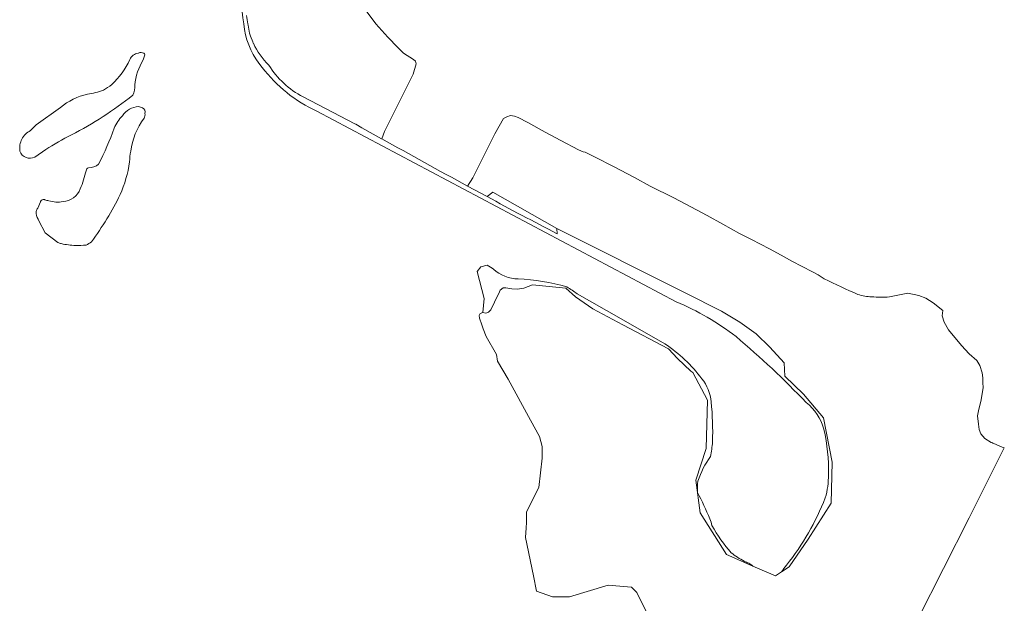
# Model space of a CAD drawing. Extents: x 184422 to 188298, y 343471 to 350189.
# Tile 325 of 513: x 187453 to 187923, y 347747 to 348026. Entities that reach past the tile are written whole.
import ezdxf

# ---------------------------------------------------------------- set-up
doc = ezdxf.new("R2010")
doc.units = 0
for name, color, linetype, lineweight in [('B-WA-GR-GRAS-GV', 252, 'Continuous', 13), ('B-WA-OG-WATER_MEER-GV', 252, 'Continuous', 18), ('B-WA-OG-WATER_SLOOT-GV', 252, 'Continuous', 18)]:
    doc.layers.add(name, color=color, linetype=linetype, lineweight=lineweight)

msp = doc.modelspace()

# ---------------------------------------------------------------- linework, layer by layer
at = {"layer": 'B-WA-GR-GRAS-GV', "flags": 128}
for points in [[(187641.004, 347999.583), (187640.877, 347999.645), (187642.359, 348004.557), (187642.099, 348005.751), (187641.042, 348006.631), (187636.278, 348009.606), (187633.605, 348012.294), (187628.807, 348017.264), (187623.162, 348023.675), (187617.018, 348031.751)], [(187641.004, 347999.583), (187640.877, 347999.645), (187642.359, 348004.557), (187642.099, 348005.751), (187641.042, 348006.631), (187636.278, 348009.606), (187633.605, 348012.294), (187628.807, 348017.264), (187623.162, 348023.675), (187617.018, 348031.751)], [(187641.004, 347999.583), (187640.877, 347999.645), (187642.359, 348004.557), (187642.099, 348005.751), (187641.042, 348006.631), (187636.278, 348009.606), (187633.605, 348012.294), (187628.807, 348017.264), (187623.162, 348023.675), (187617.018, 348031.751)], [(187561.996, 348023.6), (187562.074, 348023.019), (187562.731, 348019.198), (187563.287, 348017.705), (187564.263, 348015.086), (187564.516, 348014.406), (187564.599, 348014.316)], [(187561.996, 348023.6), (187562.074, 348023.019), (187562.731, 348019.198), (187563.287, 348017.705), (187564.263, 348015.086), (187564.516, 348014.406), (187564.599, 348014.316)], [(187561.996, 348023.6), (187562.074, 348023.019), (187562.731, 348019.198), (187563.287, 348017.705), (187564.263, 348015.086), (187564.516, 348014.406), (187564.599, 348014.316)], [(187588.306, 347988.741), (187613.014, 347975.833), (187613.543, 347975.692), (187616.425, 347974.051), (187625.853, 347968.683), (187625.89, 347968.784), (187627.165, 347972.255), (187641.004, 347999.583)], [(187588.306, 347988.741), (187613.014, 347975.833), (187613.543, 347975.692), (187616.425, 347974.051), (187625.853, 347968.683), (187625.89, 347968.784), (187627.165, 347972.255), (187641.004, 347999.583)], [(187588.306, 347988.741), (187613.014, 347975.833), (187613.543, 347975.692), (187616.425, 347974.051), (187625.853, 347968.683), (187625.89, 347968.784), (187627.165, 347972.255), (187641.004, 347999.583)], [(187837.365, 347901.95), (187834.45, 347903.749), (187831.793, 347905.277), (187826.845, 347907.699), (187821.909, 347910.272), (187816.764, 347913.249), (187811.121, 347916.254), (187802.504, 347920.594), (187796.925, 347923.601), (187788.813, 347927.918), (187781.476, 347932.089), (187771.18, 347937.574), (187765.405, 347940.506), (187754.14, 347946.194), (187746.649, 347950.246), (187736.72, 347955.49), (187727.965, 347959.993), (187723.105, 347962.426), (187722.214, 347962.566), (187719.919, 347963.524), (187711.446, 347967.966), (187703.98, 347971.937), (187695.671, 347976.517), (187691.173, 347978.9), (187689.42, 347979.569), (187687.454, 347979.924), (187685.74, 347979.156), (187684.027, 347978.388), (187680.02, 347971.111), (187669.386, 347950.08), (187666.908, 347946.156), (187676.214, 347941.129), (187679.075, 347943.227), (187709.559, 347925.976), (187770.943, 347895.137), (187788.251, 347886.375), (187797.019, 347881.255), (187804.762, 347875.565), (187811.398, 347869.259), (187818.227, 347861.845), (187818.472, 347855.458), (187827.477, 347846.813), (187836.93, 347835.47), (187841.183, 347814.438), (187840.711, 347794.825), (187829.604, 347777.574), (187820.624, 347764.341), (187816.968, 347761.99), (187814.008, 347760.087), (187803.286, 347764.744), (187790.613, 347770.249), (187778.089, 347790.098), (187775.962, 347805.695), (187780.924, 347820.819), (187781.633, 347843.977), (187774.519, 347857.128), (187773.524, 347857.805), (187767.236, 347863.874), (187763.002, 347868.451), (187741.102, 347879.871), (187726.805, 347887.633), (187718.539, 347893.366), (187713.812, 347897.383), (187697.911, 347899.075), (187693.844, 347897.472), (187690.751, 347896.923), (187688.07, 347897.06), (187685.252, 347897.609), (187683.877, 347897.609), (187682.571, 347896.51), (187682.105, 347895.62), (187679.742, 347890.682), (187678.065, 347887.149), (187676.948, 347885.99), (187675.616, 347885.56), (187674.234, 347885.845), (187672.951, 347885.375), (187672.521, 347884.344), (187672.564, 347883.099), (187673.706, 347879.917), (187674.412, 347877.946), (187675.86, 347874.407), (187680.728, 347865.704), (187681.234, 347862.546), (187686.317, 347853.982), (187697.053, 347834.492), (187701.3, 347826.606), (187702.532, 347821.821), (187702.6, 347816.352), (187700.965, 347802.298), (187695.079, 347790.644), (187695.141, 347785.634), (187694.975, 347783.078), (187694.674, 347778.451), (187698.502, 347760.13), (187699.843, 347752.754), (187707.554, 347750.072), (187715.6, 347750.072), (187734.103, 347755.666), (187745.287, 347754.693), (187747.725, 347752.165), (187752.693, 347742.125)], [(187837.365, 347901.95), (187834.45, 347903.749), (187831.793, 347905.277), (187826.845, 347907.699), (187821.909, 347910.272), (187816.764, 347913.249), (187811.121, 347916.254), (187802.504, 347920.594), (187796.925, 347923.601), (187788.813, 347927.918), (187781.476, 347932.089), (187771.18, 347937.574), (187765.405, 347940.506), (187754.14, 347946.194), (187746.649, 347950.246), (187736.72, 347955.49), (187727.965, 347959.993), (187723.105, 347962.426), (187722.214, 347962.566), (187719.919, 347963.524), (187711.446, 347967.966), (187703.98, 347971.937), (187695.671, 347976.517), (187691.173, 347978.9), (187689.42, 347979.569), (187687.454, 347979.924), (187685.74, 347979.156), (187684.027, 347978.388), (187680.02, 347971.111), (187669.386, 347950.08), (187666.908, 347946.156), (187676.214, 347941.129), (187679.075, 347943.227), (187709.559, 347925.976), (187770.943, 347895.137), (187788.251, 347886.375), (187797.019, 347881.255), (187804.762, 347875.565), (187811.398, 347869.259), (187818.227, 347861.845), (187818.472, 347855.458), (187827.477, 347846.813), (187836.93, 347835.47), (187841.183, 347814.438), (187840.711, 347794.825), (187829.604, 347777.574), (187820.624, 347764.341), (187816.968, 347761.99), (187814.008, 347760.087), (187803.286, 347764.744), (187790.613, 347770.249), (187778.089, 347790.098), (187775.962, 347805.695), (187780.924, 347820.819), (187781.633, 347843.977), (187774.519, 347857.128), (187773.524, 347857.805), (187767.236, 347863.874), (187763.002, 347868.451), (187741.102, 347879.871), (187726.805, 347887.633), (187718.539, 347893.366), (187713.812, 347897.383), (187697.911, 347899.075), (187693.844, 347897.472), (187690.751, 347896.923), (187688.07, 347897.06), (187685.252, 347897.609), (187683.877, 347897.609), (187682.571, 347896.51), (187682.105, 347895.62), (187679.742, 347890.682), (187678.065, 347887.149), (187676.948, 347885.99), (187675.616, 347885.56), (187674.234, 347885.845), (187672.951, 347885.375), (187672.521, 347884.344), (187672.564, 347883.099), (187673.706, 347879.917), (187674.412, 347877.946), (187675.86, 347874.407), (187680.728, 347865.704), (187681.234, 347862.546), (187686.317, 347853.982), (187697.053, 347834.492), (187701.3, 347826.606), (187702.532, 347821.821), (187702.6, 347816.352), (187700.965, 347802.298), (187695.079, 347790.644), (187695.141, 347785.634), (187694.975, 347783.078), (187694.674, 347778.451), (187698.502, 347760.13), (187699.843, 347752.754), (187707.554, 347750.072), (187715.6, 347750.072), (187734.103, 347755.666), (187745.287, 347754.693), (187747.725, 347752.165), (187752.693, 347742.125)], [(187837.365, 347901.95), (187834.45, 347903.749), (187831.793, 347905.277), (187826.845, 347907.699), (187821.909, 347910.272), (187816.764, 347913.249), (187811.121, 347916.254), (187802.504, 347920.594), (187796.925, 347923.601), (187788.813, 347927.918), (187781.476, 347932.089), (187771.18, 347937.574), (187765.405, 347940.506), (187754.14, 347946.194), (187746.649, 347950.246), (187736.72, 347955.49), (187727.965, 347959.993), (187723.105, 347962.426), (187722.214, 347962.566), (187719.919, 347963.524), (187711.446, 347967.966), (187703.98, 347971.937), (187695.671, 347976.517), (187691.173, 347978.9), (187689.42, 347979.569), (187687.454, 347979.924), (187685.74, 347979.156), (187684.027, 347978.388), (187680.02, 347971.111), (187669.386, 347950.08), (187666.908, 347946.156), (187676.214, 347941.129), (187679.075, 347943.227), (187709.559, 347925.976), (187770.943, 347895.137), (187788.251, 347886.375), (187797.019, 347881.255), (187804.762, 347875.565), (187811.398, 347869.259), (187818.227, 347861.845), (187818.472, 347855.458), (187827.477, 347846.813), (187836.93, 347835.47), (187841.183, 347814.438), (187840.711, 347794.825), (187829.604, 347777.574), (187820.624, 347764.341), (187816.968, 347761.99), (187814.008, 347760.087), (187803.286, 347764.744), (187790.613, 347770.249), (187778.089, 347790.098), (187775.962, 347805.695), (187780.924, 347820.819), (187781.633, 347843.977), (187774.519, 347857.128), (187773.524, 347857.805), (187767.236, 347863.874), (187763.002, 347868.451), (187741.102, 347879.871), (187726.805, 347887.633), (187718.539, 347893.366), (187713.812, 347897.383), (187697.911, 347899.075), (187693.844, 347897.472), (187690.751, 347896.923), (187688.07, 347897.06), (187685.252, 347897.609), (187683.877, 347897.609), (187682.571, 347896.51), (187682.105, 347895.62), (187679.742, 347890.682), (187678.065, 347887.149), (187676.948, 347885.99), (187675.616, 347885.56), (187674.234, 347885.845), (187672.951, 347885.375), (187672.521, 347884.344), (187672.564, 347883.099), (187673.706, 347879.917), (187674.412, 347877.946), (187675.86, 347874.407), (187680.728, 347865.704), (187681.234, 347862.546), (187686.317, 347853.982), (187697.053, 347834.492), (187701.3, 347826.606), (187702.532, 347821.821), (187702.6, 347816.352), (187700.965, 347802.298), (187695.079, 347790.644), (187695.141, 347785.634), (187694.975, 347783.078), (187694.674, 347778.451), (187698.502, 347760.13), (187699.843, 347752.754), (187707.554, 347750.072), (187715.6, 347750.072), (187734.103, 347755.666), (187745.287, 347754.693), (187747.725, 347752.165), (187752.693, 347742.125)], [(187869.798, 347715.236), (187906.622, 347787.832), (187923.361, 347821.14), (187922.347, 347821.558), (187918.369, 347823.227), (187917.922, 347823.356), (187917.692, 347823.556), (187917.123, 347823.743), (187914.014, 347825.739), (187912.195, 347827.86), (187911.379, 347829.91), (187910.989, 347832.566), (187910.614, 347836.411), (187911.179, 347839.72), (187912.086, 347843.337), (187913.197, 347849.779), (187913.16, 347852.474), (187913.162, 347854.657), (187912.721, 347857.027), (187911.696, 347860.47), (187910.257, 347862.909), (187906.569, 347866.026), (187902.856, 347870.017), (187896.697, 347877.509), (187894.6, 347881.255), (187893.662, 347884.199), (187893.964, 347886.707), (187889.432, 347890.398), (187885.841, 347892.728), (187882.59, 347893.919), (187877.308, 347895.058), (187868.455, 347893.226)], [(187869.798, 347715.236), (187906.622, 347787.832), (187923.361, 347821.14), (187922.347, 347821.558), (187918.369, 347823.227), (187917.922, 347823.356), (187917.692, 347823.556), (187917.123, 347823.743), (187914.014, 347825.739), (187912.195, 347827.86), (187911.379, 347829.91), (187910.989, 347832.566), (187910.614, 347836.411), (187911.179, 347839.72), (187912.086, 347843.337), (187913.197, 347849.779), (187913.16, 347852.474), (187913.162, 347854.657), (187912.721, 347857.027), (187911.696, 347860.47), (187910.257, 347862.909), (187906.569, 347866.026), (187902.856, 347870.017), (187896.697, 347877.509), (187894.6, 347881.255), (187893.662, 347884.199), (187893.964, 347886.707), (187889.432, 347890.398), (187885.841, 347892.728), (187882.59, 347893.919), (187877.308, 347895.058), (187868.455, 347893.226)], [(187869.798, 347715.236), (187906.622, 347787.832), (187923.361, 347821.14), (187922.347, 347821.558), (187918.369, 347823.227), (187917.922, 347823.356), (187917.692, 347823.556), (187917.123, 347823.743), (187914.014, 347825.739), (187912.195, 347827.86), (187911.379, 347829.91), (187910.989, 347832.566), (187910.614, 347836.411), (187911.179, 347839.72), (187912.086, 347843.337), (187913.197, 347849.779), (187913.16, 347852.474), (187913.162, 347854.657), (187912.721, 347857.027), (187911.696, 347860.47), (187910.257, 347862.909), (187906.569, 347866.026), (187902.856, 347870.017), (187896.697, 347877.509), (187894.6, 347881.255), (187893.662, 347884.199), (187893.964, 347886.707), (187889.432, 347890.398), (187885.841, 347892.728), (187882.59, 347893.919), (187877.308, 347895.058), (187868.455, 347893.226)]]:
    msp.add_lwpolyline(points, dxfattribs=at)
at = {"layer": 'B-WA-GR-GRAS-GV'}
for points in [[(187561.351, 348027.579, 0.0052617), (187561.996, 348023.6)], [(187561.351, 348027.579, 0.0052617), (187561.996, 348023.6)], [(187561.351, 348027.579, 0.0052617), (187561.996, 348023.6)], [(187564.599, 348014.316, 0.097793), (187572.007, 348003.93)], [(187564.599, 348014.316, 0.097793), (187572.007, 348003.93)], [(187564.599, 348014.316, 0.097793), (187572.007, 348003.93)], [(187572.007, 348003.93, 0.1345327), (187588.306, 347988.741)], [(187572.007, 348003.93, 0.1345327), (187588.306, 347988.741)], [(187572.007, 348003.93, 0.1345327), (187588.306, 347988.741)], [(187853.433, 347894.406, -0.0106864), (187837.365, 347901.95)], [(187853.433, 347894.406, -0.0106864), (187837.365, 347901.95)], [(187853.433, 347894.406, -0.0106864), (187837.365, 347901.95)], [(187860, 347893.323, -0.0674571), (187853.433, 347894.406)], [(187860, 347893.323, -0.0674571), (187853.433, 347894.406)], [(187860, 347893.323, -0.0674571), (187853.433, 347894.406)], [(187868.455, 347893.226, -0.0273216), (187860, 347893.323)], [(187868.455, 347893.226, -0.0273216), (187860, 347893.323)], [(187868.455, 347893.226, -0.0273216), (187860, 347893.323)]]:
    msp.add_lwpolyline(points, format="xyb", dxfattribs=at)
at = {"layer": 'B-WA-OG-WATER_MEER-GV'}
for points in [[(187560.388, 348020.879, -0.0302185), (187556.593, 348066.131)], [(187560.388, 348020.879, -0.0302185), (187556.593, 348066.131)], [(187560.388, 348020.879, -0.0302185), (187556.593, 348066.131)], [(187568.784, 348002.827, -0.1365855), (187560.388, 348020.879)], [(187568.784, 348002.827, -0.1365855), (187560.388, 348020.879)], [(187568.784, 348002.827, -0.1365855), (187560.388, 348020.879)], [(187496.947, 347994.609, 0.0932467), (187505.605, 348006.561)], [(187496.947, 347994.609, 0.0932467), (187505.605, 348006.561)], [(187496.947, 347994.609, 0.0932467), (187505.605, 348006.561)], [(187505.605, 348006.561, -0.259397), (187509.595, 348009.671)], [(187505.605, 348006.561, -0.259397), (187509.595, 348009.671)], [(187505.605, 348006.561, -0.259397), (187509.595, 348009.671)], [(187511.942, 348006.41, 0.1174477), (187508.018, 347994.421)], [(187511.942, 348006.41, 0.1174477), (187508.018, 347994.421)], [(187511.942, 348006.41, 0.1174477), (187508.018, 347994.421)], [(187509.695, 348009.689, -0.2057796), (187512.289, 348009.553)], [(187509.695, 348009.689, -0.2057796), (187512.289, 348009.553)], [(187509.695, 348009.689, -0.2057796), (187512.289, 348009.553)], [(187512.289, 348009.553, -0.2851994), (187512.704, 348008.839)], [(187512.289, 348009.553, -0.2851994), (187512.704, 348008.839)], [(187512.289, 348009.553, -0.2851994), (187512.704, 348008.839)], [(187594.909, 347981.917, -0.1221292), (187568.784, 348002.827)], [(187594.909, 347981.917, -0.1221292), (187568.784, 348002.827)], [(187594.909, 347981.917, -0.1221292), (187568.784, 348002.827)], [(187492.919, 347991.947, 0.0160894), (187496.947, 347994.609)], [(187492.919, 347991.947, 0.0160894), (187496.947, 347994.609)], [(187492.919, 347991.947, 0.0160894), (187496.947, 347994.609)], [(187508.018, 347994.421, -0.1436106), (187506.956, 347989.526)], [(187508.018, 347994.421, -0.1436106), (187506.956, 347989.526)], [(187508.018, 347994.421, -0.1436106), (187506.956, 347989.526)], [(187472.399, 347983.709, -0.1126362), (187485.378, 347990.076)], [(187472.399, 347983.709, -0.1126362), (187485.378, 347990.076)], [(187472.399, 347983.709, -0.1126362), (187485.378, 347990.076)], [(187506.956, 347989.526, -0.0496858), (187477.637, 347970.619)], [(187506.956, 347989.526, -0.0496858), (187477.637, 347970.619)], [(187506.956, 347989.526, -0.0496858), (187477.637, 347970.619)], [(187485.378, 347990.076, 0.0582795), (187492.919, 347991.947)], [(187485.378, 347990.076, 0.0582795), (187492.919, 347991.947)], [(187485.378, 347990.076, 0.0582795), (187492.919, 347991.947)], [(187502.05, 347979.746, -0.2342965), (187509.665, 347984.095)], [(187502.05, 347979.746, -0.2342965), (187509.665, 347984.095)], [(187502.05, 347979.746, -0.2342965), (187509.665, 347984.095)], [(187511.661, 347983.52, -0.3302692), (187512.782, 347980.847)], [(187511.661, 347983.52, -0.3302692), (187512.782, 347980.847)], [(187511.661, 347983.52, -0.3302692), (187512.782, 347980.847)], [(187498.068, 347973.758, -0.0900194), (187502.05, 347979.746)], [(187498.068, 347973.758, -0.0900194), (187502.05, 347979.746)], [(187498.068, 347973.758, -0.0900194), (187502.05, 347979.746)], [(187512.365, 347978.542, 0.1313059), (187505.992, 347962.754)], [(187512.365, 347978.542, 0.1313059), (187505.992, 347962.754)], [(187512.365, 347978.542, 0.1313059), (187505.992, 347962.754)], [(187512.782, 347980.847, -0.1905757), (187512.365, 347978.542)], [(187512.782, 347980.847, -0.1905757), (187512.365, 347978.542)], [(187512.782, 347980.847, -0.1905757), (187512.365, 347978.542)], [(187490.656, 347956.64, 0.0337467), (187498.068, 347973.758)], [(187490.656, 347956.64, 0.0337467), (187498.068, 347973.758)], [(187490.656, 347956.64, 0.0337467), (187498.068, 347973.758)], [(187453.062, 347962.898, -0.1595651), (187453.985, 347968.608)], [(187453.062, 347962.898, -0.1595651), (187453.985, 347968.608)], [(187453.062, 347962.898, -0.1595651), (187453.985, 347968.608)], [(187453.985, 347968.608, -0.1581279), (187458.055, 347972.639)], [(187453.985, 347968.608, -0.1581279), (187458.055, 347972.639)], [(187453.985, 347968.608, -0.1581279), (187458.055, 347972.639)], [(187477.637, 347970.619, 0.0215858), (187465.364, 347963.594)], [(187477.637, 347970.619, 0.0215858), (187465.364, 347963.594)], [(187477.637, 347970.619, 0.0215858), (187465.364, 347963.594)], [(187456.035, 347959.74, -0.230144), (187453.062, 347962.898)], [(187456.035, 347959.74, -0.230144), (187453.062, 347962.898)], [(187456.035, 347959.74, -0.230144), (187453.062, 347962.898)], [(187460.107, 347959.985, -0.2148726), (187456.035, 347959.74)], [(187460.107, 347959.985, -0.2148726), (187456.035, 347959.74)], [(187460.107, 347959.985, -0.2148726), (187456.035, 347959.74)], [(187505.992, 347962.754, 0.0274297), (187505.419, 347957.673)], [(187505.992, 347962.754, 0.0274297), (187505.419, 347957.673)], [(187505.992, 347962.754, 0.0274297), (187505.419, 347957.673)], [(187484.636, 347953.522, -0.2283123), (187485.818, 347954.866)], [(187484.636, 347953.522, -0.2283123), (187485.818, 347954.866)], [(187484.636, 347953.522, -0.2283123), (187485.818, 347954.866)], [(187485.818, 347954.866, 0.1728596), (187490.656, 347956.64)], [(187485.818, 347954.866, 0.1728596), (187490.656, 347956.64)], [(187485.818, 347954.866, 0.1728596), (187490.656, 347956.64)], [(187505.419, 347957.673, -0.0692944), (187500.942, 347942.078)], [(187505.419, 347957.673, -0.0692944), (187500.942, 347942.078)], [(187505.419, 347957.673, -0.0692944), (187500.942, 347942.078)], [(187481.895, 347944.885, 0.0434176), (187484.636, 347953.522)], [(187481.895, 347944.885, 0.0434176), (187484.636, 347953.522)], [(187481.895, 347944.885, 0.0434176), (187484.636, 347953.522)], [(187473.677, 347938.744, 0.2950381), (187481.895, 347944.885)], [(187473.677, 347938.744, 0.2950381), (187481.895, 347944.885)], [(187473.677, 347938.744, 0.2950381), (187481.895, 347944.885)], [(187500.942, 347942.078, -0.0482965), (187487.185, 347919.573)], [(187500.942, 347942.078, -0.0482965), (187487.185, 347919.573)], [(187500.942, 347942.078, -0.0482965), (187487.185, 347919.573)], [(187460.852, 347933.987, -0.1100741), (187461.562, 347935.68)], [(187460.852, 347933.987, -0.1100741), (187461.562, 347935.68)], [(187460.852, 347933.987, -0.1100741), (187461.562, 347935.68)], [(187462.823, 347938.689, -0.0148428), (187462.878, 347938.797)], [(187462.823, 347938.689, -0.0148428), (187462.878, 347938.797)], [(187462.823, 347938.689, -0.0148428), (187462.878, 347938.797)], [(187462.878, 347938.797, -0.3138595), (187464.725, 347939.707)], [(187462.878, 347938.797, -0.3138595), (187464.725, 347939.707)], [(187462.878, 347938.797, -0.3138595), (187464.725, 347939.707)], [(187464.995, 347939.618, 0.0330905), (187466.873, 347939.152)], [(187464.995, 347939.618, 0.0330905), (187466.873, 347939.152)], [(187464.995, 347939.618, 0.0330905), (187466.873, 347939.152)], [(187466.873, 347939.152, 0.127021), (187473.677, 347938.744)], [(187466.873, 347939.152, 0.127021), (187473.677, 347938.744)], [(187466.873, 347939.152, 0.127021), (187473.677, 347938.744)], [(187461.838, 347930.438, -0.2287537), (187460.852, 347933.987)], [(187461.838, 347930.438, -0.2287537), (187460.852, 347933.987)], [(187461.838, 347930.438, -0.2287537), (187460.852, 347933.987)], [(187472.813, 347918.684, -0.0175766), (187471.164, 347919.199)], [(187472.813, 347918.684, -0.0175766), (187471.164, 347919.199)], [(187472.813, 347918.684, -0.0175766), (187471.164, 347919.199)], [(187479.628, 347917.82, -0.0496725), (187472.813, 347918.684)], [(187479.628, 347917.82, -0.0496725), (187472.813, 347918.684)], [(187479.628, 347917.82, -0.0496725), (187472.813, 347918.684)], [(187484.634, 347918.02, -0.0451217), (187479.628, 347917.82)], [(187484.634, 347918.02, -0.0451217), (187479.628, 347917.82)], [(187484.634, 347918.02, -0.0451217), (187479.628, 347917.82)], [(187487.185, 347919.573, -0.0886528), (187484.634, 347918.02)], [(187487.185, 347919.573, -0.0886528), (187484.634, 347918.02)], [(187487.185, 347919.573, -0.0886528), (187484.634, 347918.02)], [(187676.328, 347908.463, -0.0404748), (187679.323, 347906.47)], [(187676.328, 347908.463, -0.0404748), (187679.323, 347906.47)], [(187676.328, 347908.463, -0.0404748), (187679.323, 347906.47)], [(187679.323, 347906.47, 0.1816649), (187691.049, 347901.835)], [(187679.323, 347906.47, 0.1816649), (187691.049, 347901.835)], [(187679.323, 347906.47, 0.1816649), (187691.049, 347901.835)], [(187691.049, 347901.835, -0.0642148), (187714.304, 347898.017)], [(187691.049, 347901.835, -0.0642148), (187714.304, 347898.017)], [(187691.049, 347901.835, -0.0642148), (187714.304, 347898.017)], [(187714.304, 347898.017, -0.0417277), (187719.326, 347894.682)], [(187714.304, 347898.017, -0.0417277), (187719.326, 347894.682)], [(187714.304, 347898.017, -0.0417277), (187719.326, 347894.682)], [(187795.2, 347874.351, 0.0653357), (187766.631, 347890.895)], [(187795.2, 347874.351, 0.0653357), (187766.631, 347890.895)], [(187795.2, 347874.351, 0.0653357), (187766.631, 347890.895)], [(187761.234, 347870.851, -0.0847004), (187778.83, 347854.163)], [(187761.234, 347870.851, -0.0847004), (187778.83, 347854.163)], [(187761.234, 347870.851, -0.0847004), (187778.83, 347854.163)], [(187828.755, 347842.78, 0.0260132), (187795.2, 347874.351)], [(187828.755, 347842.78, 0.0260132), (187795.2, 347874.351)], [(187828.755, 347842.78, 0.0260132), (187795.2, 347874.351)], [(187778.83, 347854.163, -0.1544017), (187783.294, 347843.169)], [(187778.83, 347854.163, -0.1544017), (187783.294, 347843.169)], [(187778.83, 347854.163, -0.1544017), (187783.294, 347843.169)], [(187783.294, 347843.169, -0.0357011), (187783.946, 347824.014)], [(187783.294, 347843.169, -0.0357011), (187783.946, 347824.014)], [(187783.294, 347843.169, -0.0357011), (187783.946, 347824.014)], [(187837.169, 347830.125, 0.1537062), (187828.755, 347842.78)], [(187837.169, 347830.125, 0.1537062), (187828.755, 347842.78)], [(187837.169, 347830.125, 0.1537062), (187828.755, 347842.78)], [(187839.32, 347808.413, 0.0639846), (187837.169, 347830.125)], [(187839.32, 347808.413, 0.0639846), (187837.169, 347830.125)], [(187839.32, 347808.413, 0.0639846), (187837.169, 347830.125)], [(187783.946, 347824.014, -0.0264264), (187783.046, 347817.06)], [(187783.946, 347824.014, -0.0264264), (187783.046, 347817.06)], [(187783.946, 347824.014, -0.0264264), (187783.046, 347817.06)], [(187783.046, 347817.06, 0.0755954), (187776.97, 347805.336)], [(187783.046, 347817.06, 0.0755954), (187776.97, 347805.336)], [(187783.046, 347817.06, 0.0755954), (187776.97, 347805.336)], [(187776.97, 347805.336, 0.0476692), (187776.77, 347799.886)], [(187776.97, 347805.336, 0.0476692), (187776.77, 347799.886)], [(187776.97, 347805.336, 0.0476692), (187776.77, 347799.886)], [(187837.836, 347797.296, 0.0800127), (187839.32, 347808.413)], [(187837.836, 347797.296, 0.0800127), (187839.32, 347808.413)], [(187837.836, 347797.296, 0.0800127), (187839.32, 347808.413)], [(187776.77, 347799.886, -0.0166951), (187782.703, 347787.334)], [(187776.77, 347799.886, -0.0166951), (187782.703, 347787.334)], [(187776.77, 347799.886, -0.0166951), (187782.703, 347787.334)], [(187819.36, 347765.219, 0.0707407), (187837.836, 347797.296)], [(187819.36, 347765.219, 0.0707407), (187837.836, 347797.296)], [(187819.36, 347765.219, 0.0707407), (187837.836, 347797.296)], [(187782.703, 347787.334, -0.0414788), (187783.702, 347784.09)], [(187782.703, 347787.334, -0.0414788), (187783.702, 347784.09)], [(187782.703, 347787.334, -0.0414788), (187783.702, 347784.09)], [(187783.702, 347784.09, 0.0529695), (187792.904, 347771.129)], [(187783.702, 347784.09, 0.0529695), (187792.904, 347771.129)], [(187783.702, 347784.09, 0.0529695), (187792.904, 347771.129)], [(187792.904, 347771.129, 0.0593491), (187799.036, 347767.117)], [(187792.904, 347771.129, 0.0593491), (187799.036, 347767.117)], [(187792.904, 347771.129, 0.0593491), (187799.036, 347767.117)], [(187799.036, 347767.117, 0.0193206), (187801.276, 347766.114)], [(187799.036, 347767.117, 0.0193206), (187801.276, 347766.114)], [(187799.036, 347767.117, 0.0193206), (187801.276, 347766.114)], [(187801.276, 347766.114, -0.0444651), (187803.286, 347764.744)], [(187801.276, 347766.114, -0.0444651), (187803.286, 347764.744)], [(187801.276, 347766.114, -0.0444651), (187803.286, 347764.744)], [(187816.968, 347761.99, -0.0400672), (187819.36, 347765.219)], [(187816.968, 347761.99, -0.0400672), (187819.36, 347765.219)], [(187816.968, 347761.99, -0.0400672), (187819.36, 347765.219)]]:
    msp.add_lwpolyline(points, format="xyb", dxfattribs=at)
at = {"layer": 'B-WA-OG-WATER_MEER-GV', "flags": 128}
for points in [[(187509.595, 348009.671), (187509.695, 348009.689)], [(187509.595, 348009.671), (187509.695, 348009.689)], [(187509.595, 348009.671), (187509.695, 348009.689)], [(187512.704, 348008.839), (187511.942, 348006.41)], [(187512.704, 348008.839), (187511.942, 348006.41)], [(187512.704, 348008.839), (187511.942, 348006.41)], [(187458.055, 347972.639), (187460.852, 347975.41), (187472.399, 347983.709)], [(187458.055, 347972.639), (187460.852, 347975.41), (187472.399, 347983.709)], [(187458.055, 347972.639), (187460.852, 347975.41), (187472.399, 347983.709)], [(187509.665, 347984.095), (187510.667, 347983.819), (187511.661, 347983.52)], [(187509.665, 347984.095), (187510.667, 347983.819), (187511.661, 347983.52)], [(187509.665, 347984.095), (187510.667, 347983.819), (187511.661, 347983.52)], [(187766.631, 347890.895), (187680.734, 347936.341), (187594.909, 347981.917)], [(187766.631, 347890.895), (187680.734, 347936.341), (187594.909, 347981.917)], [(187766.631, 347890.895), (187680.734, 347936.341), (187594.909, 347981.917)], [(187465.364, 347963.594), (187460.107, 347959.985)], [(187465.364, 347963.594), (187460.107, 347959.985)], [(187465.364, 347963.594), (187460.107, 347959.985)], [(187461.562, 347935.68), (187462.823, 347938.689)], [(187461.562, 347935.68), (187462.823, 347938.689)], [(187461.562, 347935.68), (187462.823, 347938.689)], [(187464.725, 347939.707), (187464.995, 347939.618)], [(187464.725, 347939.707), (187464.995, 347939.618)], [(187464.725, 347939.707), (187464.995, 347939.618)], [(187471.164, 347919.199), (187465.157, 347923.784), (187462.085, 347929.548), (187461.838, 347930.438)], [(187471.164, 347919.199), (187465.157, 347923.784), (187462.085, 347929.548), (187461.838, 347930.438)], [(187471.164, 347919.199), (187465.157, 347923.784), (187462.085, 347929.548), (187461.838, 347930.438)], [(187752.693, 347742.125), (187747.725, 347752.165), (187745.287, 347754.693), (187734.103, 347755.666), (187715.6, 347750.072), (187707.554, 347750.072), (187699.843, 347752.754), (187698.502, 347760.13), (187694.674, 347778.451), (187694.975, 347783.078), (187695.141, 347785.634), (187695.079, 347790.644), (187700.965, 347802.298), (187702.6, 347816.352), (187702.532, 347821.821), (187701.3, 347826.606), (187697.053, 347834.492), (187686.317, 347853.982), (187681.234, 347862.546), (187680.728, 347865.704), (187675.86, 347874.407), (187674.412, 347877.946), (187673.706, 347879.917), (187672.564, 347883.099), (187672.521, 347884.344), (187672.951, 347885.375), (187674.234, 347885.845), (187674.821, 347892.42), (187671.513, 347905.418), (187673.192, 347907.618), (187676.328, 347908.463)], [(187752.693, 347742.125), (187747.725, 347752.165), (187745.287, 347754.693), (187734.103, 347755.666), (187715.6, 347750.072), (187707.554, 347750.072), (187699.843, 347752.754), (187698.502, 347760.13), (187694.674, 347778.451), (187694.975, 347783.078), (187695.141, 347785.634), (187695.079, 347790.644), (187700.965, 347802.298), (187702.6, 347816.352), (187702.532, 347821.821), (187701.3, 347826.606), (187697.053, 347834.492), (187686.317, 347853.982), (187681.234, 347862.546), (187680.728, 347865.704), (187675.86, 347874.407), (187674.412, 347877.946), (187673.706, 347879.917), (187672.564, 347883.099), (187672.521, 347884.344), (187672.951, 347885.375), (187674.234, 347885.845), (187674.821, 347892.42), (187671.513, 347905.418), (187673.192, 347907.618), (187676.328, 347908.463)], [(187752.693, 347742.125), (187747.725, 347752.165), (187745.287, 347754.693), (187734.103, 347755.666), (187715.6, 347750.072), (187707.554, 347750.072), (187699.843, 347752.754), (187698.502, 347760.13), (187694.674, 347778.451), (187694.975, 347783.078), (187695.141, 347785.634), (187695.079, 347790.644), (187700.965, 347802.298), (187702.6, 347816.352), (187702.532, 347821.821), (187701.3, 347826.606), (187697.053, 347834.492), (187686.317, 347853.982), (187681.234, 347862.546), (187680.728, 347865.704), (187675.86, 347874.407), (187674.412, 347877.946), (187673.706, 347879.917), (187672.564, 347883.099), (187672.521, 347884.344), (187672.951, 347885.375), (187674.234, 347885.845), (187674.821, 347892.42), (187671.513, 347905.418), (187673.192, 347907.618), (187676.328, 347908.463)], [(187719.326, 347894.682), (187740.287, 347882.776), (187761.234, 347870.851)], [(187719.326, 347894.682), (187740.287, 347882.776), (187761.234, 347870.851)], [(187719.326, 347894.682), (187740.287, 347882.776), (187761.234, 347870.851)], [(187803.286, 347764.744), (187814.008, 347760.087), (187816.968, 347761.99)], [(187803.286, 347764.744), (187814.008, 347760.087), (187816.968, 347761.99)], [(187803.286, 347764.744), (187814.008, 347760.087), (187816.968, 347761.99)]]:
    msp.add_lwpolyline(points, dxfattribs=at)
at = {"layer": 'B-WA-OG-WATER_SLOOT-GV'}
for points in [[(187556.593, 348066.131, 0.0302185), (187560.388, 348020.879)], [(187556.593, 348066.131, 0.0302185), (187560.388, 348020.879)], [(187556.593, 348066.131, 0.0302185), (187560.388, 348020.879)], [(187561.996, 348023.6, -0.0052617), (187561.351, 348027.579)], [(187561.996, 348023.6, -0.0052617), (187561.351, 348027.579)], [(187561.996, 348023.6, -0.0052617), (187561.351, 348027.579)], [(187560.388, 348020.879, 0.1365855), (187568.784, 348002.827)], [(187560.388, 348020.879, 0.1365855), (187568.784, 348002.827)], [(187560.388, 348020.879, 0.1365855), (187568.784, 348002.827)], [(187572.007, 348003.93, -0.097793), (187564.599, 348014.316)], [(187572.007, 348003.93, -0.097793), (187564.599, 348014.316)], [(187572.007, 348003.93, -0.097793), (187564.599, 348014.316)], [(187568.784, 348002.827, 0.1221292), (187594.909, 347981.917)], [(187568.784, 348002.827, 0.1221292), (187594.909, 347981.917)], [(187568.784, 348002.827, 0.1221292), (187594.909, 347981.917)], [(187588.306, 347988.741, -0.1345327), (187572.007, 348003.93)], [(187588.306, 347988.741, -0.1345327), (187572.007, 348003.93)], [(187588.306, 347988.741, -0.1345327), (187572.007, 348003.93)], [(187666.908, 347946.156, -0.0036118), (187625.89, 347968.784)], [(187666.908, 347946.156, -0.0036118), (187625.89, 347968.784)], [(187666.908, 347946.156, -0.0036118), (187625.89, 347968.784)], [(187709.713, 347923.359, -0.002938), (187676.214, 347941.129)], [(187709.713, 347923.359, -0.002938), (187676.214, 347941.129)], [(187709.713, 347923.359, -0.002938), (187676.214, 347941.129)], [(187766.631, 347890.895, -0.0653357), (187795.2, 347874.351)], [(187766.631, 347890.895, -0.0653357), (187795.2, 347874.351)], [(187766.631, 347890.895, -0.0653357), (187795.2, 347874.351)], [(187795.2, 347874.351, -0.0260132), (187828.755, 347842.78)], [(187795.2, 347874.351, -0.0260132), (187828.755, 347842.78)], [(187795.2, 347874.351, -0.0260132), (187828.755, 347842.78)], [(187828.755, 347842.78, -0.1537062), (187837.169, 347830.125)], [(187828.755, 347842.78, -0.1537062), (187837.169, 347830.125)], [(187828.755, 347842.78, -0.1537062), (187837.169, 347830.125)], [(187837.169, 347830.125, -0.0639846), (187839.32, 347808.413)], [(187837.169, 347830.125, -0.0639846), (187839.32, 347808.413)], [(187837.169, 347830.125, -0.0639846), (187839.32, 347808.413)], [(187839.32, 347808.413, -0.0800127), (187837.836, 347797.296)], [(187839.32, 347808.413, -0.0800127), (187837.836, 347797.296)], [(187839.32, 347808.413, -0.0800127), (187837.836, 347797.296)], [(187837.836, 347797.296, -0.0707407), (187819.36, 347765.219)], [(187837.836, 347797.296, -0.0707407), (187819.36, 347765.219)], [(187837.836, 347797.296, -0.0707407), (187819.36, 347765.219)], [(187819.36, 347765.219, 0.0400672), (187816.968, 347761.99)], [(187819.36, 347765.219, 0.0400672), (187816.968, 347761.99)], [(187819.36, 347765.219, 0.0400672), (187816.968, 347761.99)]]:
    msp.add_lwpolyline(points, format="xyb", dxfattribs=at)
at = {"layer": 'B-WA-OG-WATER_SLOOT-GV', "flags": 128}
for points in [[(187564.599, 348014.316), (187564.516, 348014.406), (187564.263, 348015.086), (187563.287, 348017.705), (187562.731, 348019.198), (187562.074, 348023.019), (187561.996, 348023.6)], [(187564.599, 348014.316), (187564.516, 348014.406), (187564.263, 348015.086), (187563.287, 348017.705), (187562.731, 348019.198), (187562.074, 348023.019), (187561.996, 348023.6)], [(187564.599, 348014.316), (187564.516, 348014.406), (187564.263, 348015.086), (187563.287, 348017.705), (187562.731, 348019.198), (187562.074, 348023.019), (187561.996, 348023.6)], [(187625.89, 347968.784), (187625.853, 347968.683), (187616.425, 347974.051), (187613.543, 347975.692), (187613.014, 347975.833), (187588.306, 347988.741)], [(187625.89, 347968.784), (187625.853, 347968.683), (187616.425, 347974.051), (187613.543, 347975.692), (187613.014, 347975.833), (187588.306, 347988.741)], [(187625.89, 347968.784), (187625.853, 347968.683), (187616.425, 347974.051), (187613.543, 347975.692), (187613.014, 347975.833), (187588.306, 347988.741)], [(187594.909, 347981.917), (187680.734, 347936.341), (187766.631, 347890.895)], [(187594.909, 347981.917), (187680.734, 347936.341), (187766.631, 347890.895)], [(187594.909, 347981.917), (187680.734, 347936.341), (187766.631, 347890.895)], [(187676.214, 347941.129), (187666.908, 347946.156)], [(187676.214, 347941.129), (187666.908, 347946.156)], [(187676.214, 347941.129), (187666.908, 347946.156)], [(187816.968, 347761.99), (187820.624, 347764.341), (187829.604, 347777.574), (187840.711, 347794.825), (187841.183, 347814.438), (187836.93, 347835.47), (187827.477, 347846.813), (187818.472, 347855.458), (187818.227, 347861.845), (187811.398, 347869.259), (187804.762, 347875.565), (187797.019, 347881.255), (187788.251, 347886.375), (187770.943, 347895.137), (187709.559, 347925.976), (187709.713, 347923.359)], [(187816.968, 347761.99), (187820.624, 347764.341), (187829.604, 347777.574), (187840.711, 347794.825), (187841.183, 347814.438), (187836.93, 347835.47), (187827.477, 347846.813), (187818.472, 347855.458), (187818.227, 347861.845), (187811.398, 347869.259), (187804.762, 347875.565), (187797.019, 347881.255), (187788.251, 347886.375), (187770.943, 347895.137), (187709.559, 347925.976), (187709.713, 347923.359)], [(187816.968, 347761.99), (187820.624, 347764.341), (187829.604, 347777.574), (187840.711, 347794.825), (187841.183, 347814.438), (187836.93, 347835.47), (187827.477, 347846.813), (187818.472, 347855.458), (187818.227, 347861.845), (187811.398, 347869.259), (187804.762, 347875.565), (187797.019, 347881.255), (187788.251, 347886.375), (187770.943, 347895.137), (187709.559, 347925.976), (187709.713, 347923.359)]]:
    msp.add_lwpolyline(points, dxfattribs=at)

doc.saveas('drawing.dxf')
